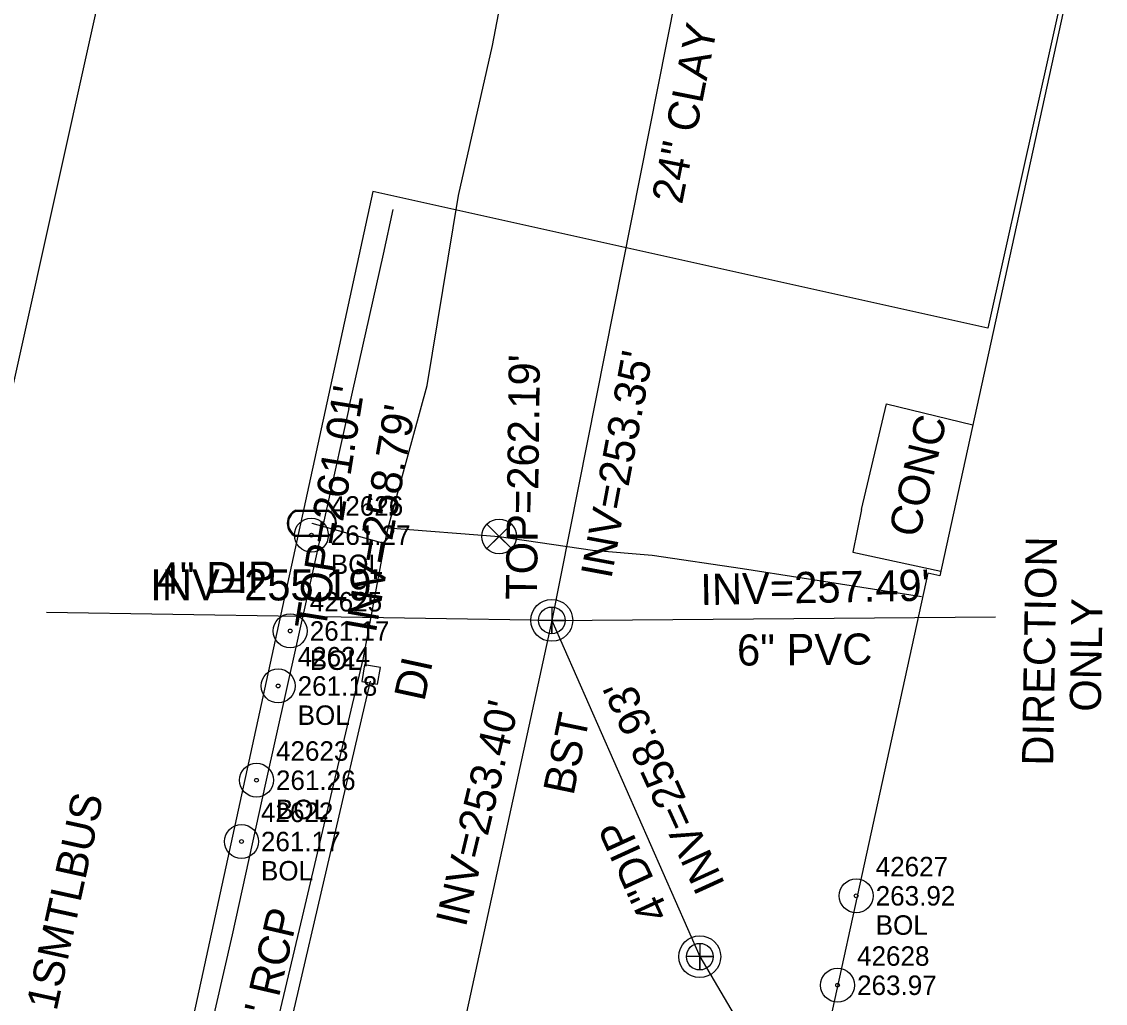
# Model space of a CAD drawing. Extents: x 2100323 to 2109811, y 740376 to 749755.
# Drawn here: x 2105901 to 2106040.1, y 743431.1 to 743557.1 of the extents above; entities that cross this region are included whole.
import ezdxf

# ---------------------------------------------------------------- set-up
doc = ezdxf.new("R2010")
doc.units = 0
for name, color, linetype in [('Exist Building', 7, 'Continuous'), ('Exist Building Text', 7, 'Continuous'), ('Exist Other Culture Sign CELL', 7, 'Continuous'), ('Exist Other Culture Sign Cogo Comment', 7, 'Continuous'), ('Exist Other Culture Sign Cogo Elevation', 7, 'Continuous'), ('Exist Other Culture Sign Cogo Number', 7, 'Continuous'), ('Exist Roads Change in Surface', 7, 'Continuous'), ('Exist Roads Change in Surface Text', 7, 'Continuous'), ('Exist Roads EOP Other', 7, 'Continuous'), ('Exist Roads EOP Other Text', 7, 'Continuous'), ('Exist Structure Minor Drop Inlet', 7, 'Continuous'), ('Exist Structure Minor Drop Inlet Text', 7, 'Continuous'), ('Exist Structure Minor Drop Inlet Top Elevation', 7, 'Continuous'), ('Exist Structure Minor Pipes RCP 12 Inch', 7, 'Continuous'), ('Exist Structure Minor Pipes RCP 12 Inch Invert', 7, 'Continuous'), ('Exist Structure Minor Pipes RCP 12 Inch Text', 7, 'Continuous'), ('Exist Utilities Sanitary Sewer Manhole CELL', 7, 'Continuous'), ('Exist Utilities Sanitary Sewer Manhole Text', 7, 'Continuous'), ('Exist Utilities Sanitary Sewer UG Line', 7, 'Continuous'), ('Exist Utilities Sanitary Sewer UG Line Invert Elevation', 7, 'Continuous'), ('Exist Utilities Sanitary Sewer UG Line Text', 7, 'Continuous'), ('Exist Utilities Water Meter CELL', 7, 'Continuous'), ('Exist Utilities Water UG Line SUE LOS B', 7, 'Continuous'), ('Exist Utilities Water Valve CELL', 7, 'Continuous')]:
    doc.layers.add(name, color=color, linetype=linetype)

msp = doc.modelspace()

# ---------------------------------------------------------------- linework, layer by layer
at = {"layer": 'Exist Building'}
msp.add_lwpolyline([(2105872.42, 743386.43), (2105919.43, 743598.14), (2106037.31, 743572.73), (2106025.07, 743517.75), (2105946.14, 743535.32), (2105911.96, 743378.44)], close=True, dxfattribs=at)
msp.add_lwpolyline([(2106037.99, 743573.24), (2106018.9, 743485.96), (2106017.36, 743486.3), (2105996.61, 743391.41), (2105959.32, 743399.57), (2105929.35, 743262.52), (2106037.5, 743238.87), (2106107.3, 743558.09), (2106037.99, 743573.24)], dxfattribs=at)
at = {"layer": 'Exist Other Culture Sign CELL'}
for centre, radius in [((2105938.23, 743491.19), 2.18), ((2105938.23, 743491.19), 0.24), ((2105935.52, 743478.89), 2.18), ((2105935.52, 743478.89), 0.24), ((2105933.97, 743471.83), 2.18), ((2105933.97, 743471.83), 0.24), ((2105931.19, 743459.73), 2.18), ((2105931.19, 743459.73), 0.24), ((2105929.26, 743451.86), 2.18), ((2105929.26, 743451.86), 0.24), ((2106008.16, 743444.89), 2.18), ((2106008.16, 743444.89), 0.24), ((2106005.77, 743433.41), 2.18), ((2106005.77, 743433.41), 0.24)]:
    msp.add_circle(centre, radius, dxfattribs=at)
at = {"layer": 'Exist Roads Change in Surface'}
for points in [[(2106008.82, 743494.48), (2106012.06, 743508.06), (2106023.15, 743505.37)], [(2106008.82, 743494.48), (2106007.74, 743489.01), (2106019.04, 743486.56)]]:
    msp.add_lwpolyline(points, dxfattribs=at)
at = {"layer": 'Exist Roads EOP Other'}
for points in [[(2105943.05, 743507.45), (2105947.48, 743527.26), (2105948.71, 743533)], [(2105943.05, 743507.45), (2105937.63, 743483.16), (2105932.33, 743459.35), (2105928.06, 743439.9), (2105923.5, 743420), (2105916.49, 743387.46), (2105914.11, 743377.26), (2105908.99, 743378.61)]]:
    msp.add_lwpolyline(points, dxfattribs=at)
at = {"layer": 'Exist Structure Minor Drop Inlet'}
msp.add_lwpolyline([(2105945.06, 743474.56), (2105944.69, 743472.42), (2105946.74, 743472.07), (2105947.11, 743474.2)], close=True, dxfattribs=at)
at = {"layer": 'Exist Structure Minor Pipes RCP 12 Inch'}
msp.add_line((2105945.78, 743472.43), (2105925.74, 743386.36), dxfattribs=at)
at = {"layer": 'Exist Utilities Sanitary Sewer Manhole CELL'}
for points in [[(2105969.09, 743481.96), (2105969.09, 743478.54), (2105969.09, 743480.25), (2105970.8, 743480.25), (2105967.38, 743480.25)], [(2105988.08, 743438.8), (2105988.08, 743435.37), (2105988.08, 743437.08), (2105989.79, 743437.08), (2105986.36, 743437.08)]]:
    msp.add_lwpolyline(points, dxfattribs=at)
for centre, radius in [((2105969.09, 743480.25), 2.69), ((2105969.09, 743480.25), 1.71), ((2105988.08, 743437.08), 2.69), ((2105988.08, 743437.08), 1.71)]:
    msp.add_circle(centre, radius, dxfattribs=at)
at = {"layer": 'Exist Utilities Sanitary Sewer UG Line'}
for p, q in [((2105997.34, 743622.46), (2105969.09, 743480.25)), ((2105969.09, 743480.25), (2105904.24, 743481.24)), ((2105969.09, 743480.25), (2105907.32, 743196.8)), ((2105969.09, 743480.25), (2106026.05, 743480.7)), ((2105969.09, 743480.25), (2105988.08, 743437.08)), ((2105988.08, 743437.08), (2106012.09, 743396.68))]:
    msp.add_line(p, q, dxfattribs=at)
at = {"layer": 'Exist Utilities Water Meter CELL'}
msp.add_line((2105938.3, 743492.71), (2105938.3, 743492.71), dxfattribs=at)
for points in [[(2105936.26, 743494.41), (2105940.34, 743494.41)], [(2105936.26, 743494.27), (2105940.34, 743494.27)], [(2105940.34, 743491.14), (2105936.24, 743491.14)], [(2105940.34, 743491.01), (2105936.24, 743491.01)]]:
    msp.add_lwpolyline(points, dxfattribs=at)
for centre, radius, start, end in [((2105936.99, 743492.7), 1.86, 113.178, 245.9794), ((2105937.01, 743492.7), 1.73, 115.3009, 243.7824), ((2105939.59, 743492.71), 1.86, 293.6483, 66.3084), ((2105939.61, 743492.71), 1.73, 295.1272, 64.8728)]:
    msp.add_arc(centre, radius, start, end, dxfattribs=at)
at = {"layer": 'Exist Utilities Water UG Line SUE LOS B'}
msp.add_line((2105938.3, 743492.71), (2105947.66, 743490.11), dxfattribs=at)
for points in [[(2105937.1, 743442.2), (2105944.93, 743475.46), (2105947.66, 743490.11), (2105948.09, 743492.15), (2105953.08, 743510.42), (2105957.12, 743534.81), (2105961.5, 743554.03), (2105965.55, 743575.31)], [(2105948.09, 743492.15), (2105962.33, 743491.03), (2105974.31, 743489.25), (2105981.98, 743488.6), (2105993.56, 743486.91), (2106016.54, 743483.31)], [(2105846.32, 743105.22), (2105850.76, 743118.28), (2105855.75, 743136.14), (2105860.82, 743151.34), (2105865.06, 743168.37), (2105868.39, 743182.74), (2105878.3, 743214.61), (2105881.54, 743225.07), (2105890.25, 743256.49), (2105903.31, 743306.9), (2105911.01, 743338), (2105918.14, 743372.81), (2105926.9, 743398.91), (2105930.19, 743413.08), (2105931.7, 743419.46), (2105937.1, 743442.2)]]:
    msp.add_lwpolyline(points, dxfattribs=at)
at = {"layer": 'Exist Utilities Water Valve CELL'}
msp.add_lwpolyline([(2105963.91, 743492.61), (2105960.76, 743489.46), (2105962.33, 743491.03), (2105963.91, 743489.46), (2105960.76, 743492.61)], dxfattribs=at)
msp.add_circle((2105962.33, 743491.03), 2.23, dxfattribs=at)

# ---------------------------------------------------------------- texts
at = {"layer": 'Exist Building Text'}
msp.add_text('1SMTLBUS', height=4, rotation=77.6669, dxfattribs=at).set_placement((2105905.52, 743430))
at = {"layer": 'Exist Other Culture Sign Cogo Comment'}
for p in [(2105940.73, 743486.19), (2105938.02, 743473.89), (2105936.47, 743466.83), (2105933.69, 743454.73), (2105931.76, 743446.86), (2106010.66, 743439.89)]:
    msp.add_text('BOL', height=2.5, dxfattribs=at).set_placement(p)
at = {"layer": 'Exist Other Culture Sign Cogo Elevation'}
for s, p in [('261.27', (2105940.73, 743489.94)), ('261.17', (2105938.02, 743477.64)), ('261.18', (2105936.47, 743470.58)), ('261.26', (2105933.69, 743458.48)), ('261.17', (2105931.76, 743450.61)), ('263.92', (2106010.66, 743443.64)), ('263.97', (2106008.27, 743432.16))]:
    msp.add_text(s, height=2.5, dxfattribs=at).set_placement(p)
at = {"layer": 'Exist Other Culture Sign Cogo Number'}
for s, p in [('42626', (2105940.73, 743493.69)), ('42625', (2105938.02, 743481.39)), ('42624', (2105936.47, 743474.33)), ('42623', (2105933.69, 743462.23)), ('42622', (2105931.76, 743454.36)), ('42627', (2106010.66, 743447.39)), ('42628', (2106008.27, 743435.91))]:
    msp.add_text(s, height=2.5, dxfattribs=at).set_placement(p)
at = {"layer": 'Exist Roads Change in Surface Text'}
msp.add_text('CONC', height=4, rotation=76.593, dxfattribs=at).set_placement((2106016.18, 743490.72))
at = {"layer": 'Exist Roads EOP Other Text'}
msp.add_text('BST', height=4, rotation=78.2802, dxfattribs=at).set_placement((2105971.86, 743457.66))
at = {"layer": 'Exist Structure Minor Drop Inlet Text'}
msp.add_text('DI', height=4, rotation=77.8136, dxfattribs=at).set_placement((2105952.72, 743469.74))
at = {"layer": 'Exist Structure Minor Drop Inlet Top Elevation'}
msp.add_text("TOP=261.01'", height=4, rotation=80.8448, dxfattribs=at).set_placement((2105940.04, 743478.87))
at = {"layer": 'Exist Structure Minor Pipes RCP 12 Inch Invert'}
msp.add_text("INV=258.79'", height=4, rotation=80, dxfattribs=at).set_placement((2105946.5, 743478.52))
at = {"layer": 'Exist Structure Minor Pipes RCP 12 Inch Text'}
msp.add_text('12" RCP', height=4, rotation=76.8932, dxfattribs=at).set_placement((2105931.94, 743422.67))
at = {"layer": 'Exist Utilities Sanitary Sewer Manhole Text'}
msp.add_text("TOP=262.19'", height=4, rotation=89.2752, dxfattribs=at).set_placement((2105967.18, 743482.87))
at = {"layer": 'Exist Utilities Sanitary Sewer UG Line Invert Elevation'}
for s, rotation, p in [("INV=253.35'", 79.4455, (2105976.72, 743485.47)), ('DIRECTION', 89.0222, (2106033.43, 743461.57)), ("INV=257.49'", 1.1465, (2105988.2, 743482.2)), ('ONLY', 89.0222, (2106039.55, 743468.49)), ("INV=258.93'", 114.524, (2105991.39, 743446.35)), ("INV=253.40'", 76.4918, (2105958.04, 743440.74))]:
    msp.add_text(s, height=4, rotation=rotation, dxfattribs=at).set_placement(p)
msp.add_text("INV=255.19'", height=4, dxfattribs=at).set_placement((2105917.56, 743482.81))
at = {"layer": 'Exist Utilities Sanitary Sewer UG Line Text'}
for s, rotation, p in [('24" CLAY', 78.7632, (2105985.8, 743533.55)), ('4" DIP', 0.5695, (2105918.4, 743483.67)), ('6" PVC', 0.4484, (2105992.88, 743474.44)), ('4"DIP', 114.5519, (2105984.28, 743442.57))]:
    msp.add_text(s, height=4, rotation=rotation, dxfattribs=at).set_placement(p)

doc.saveas('drawing.dxf')
